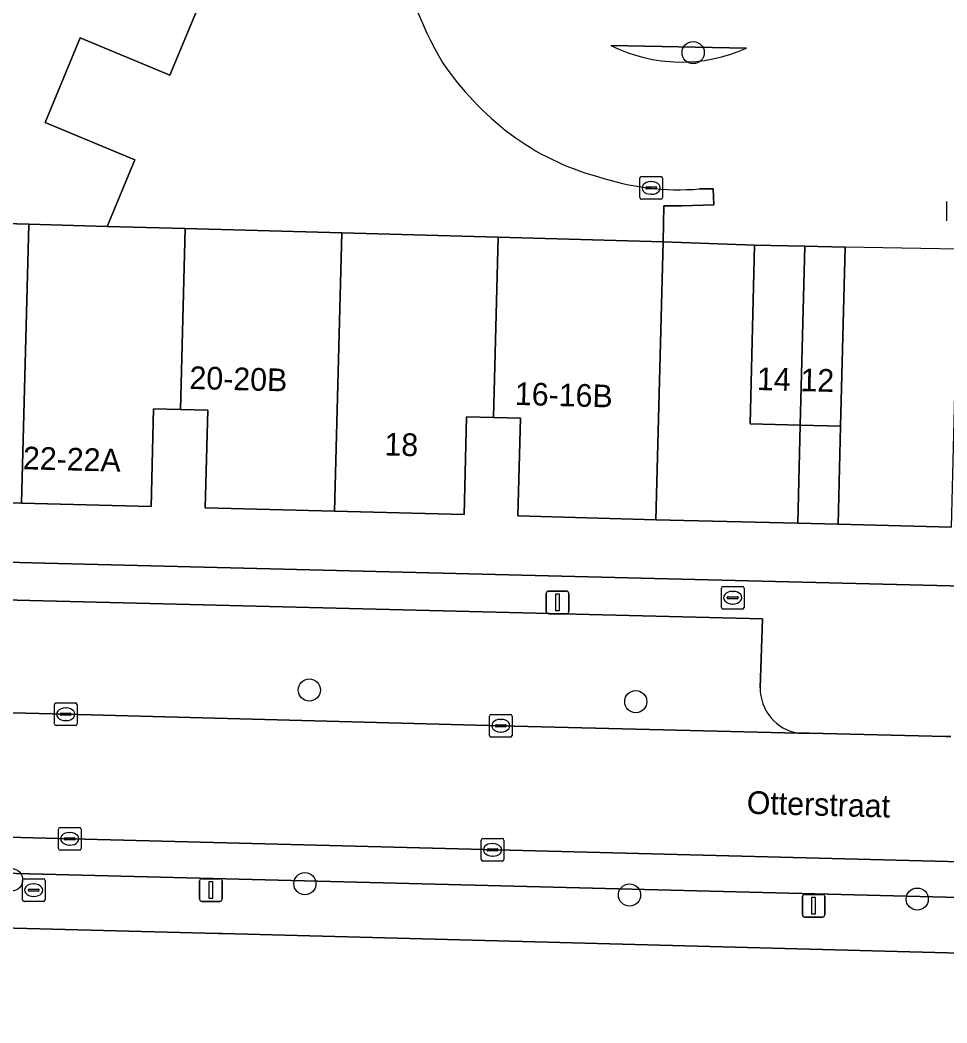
# Model space of a CAD drawing. Extents: x 160023 to 161302, y 384750 to 385707.
# Drawn here: x 160553.5 to 160594.37, y 384893.88 to 384938.1 of the extents above; entities that cross this region are included whole.
import ezdxf

# ---------------------------------------------------------------- set-up
doc = ezdxf.new("R2010")
doc.units = 0
for name, color, linetype in [('IMGEO_Boom', 7, 'Continuous'), ('IMGEO_Brandkraan', 7, 'Continuous'), ('IMGEO_Erf', 7, 'Continuous'), ('IMGEO_Groenvoorziening', 7, 'Continuous'), ('IMGEO_Haag', 7, 'Continuous'), ('IMGEO_Kolk', 7, 'Continuous'), ('IMGEO_Lichtmast', 7, 'Continuous'), ('IMGEO_Openbare_ruimte_label', 7, 'Continuous'), ('IMGEO_Pand', 7, 'Continuous'), ('IMGEO_Pand_nummerreeks', 7, 'Continuous'), ('IMGEO_Pand_overbouw', 7, 'Continuous'), ('IMGEO_Parkeervlak_open', 7, 'Continuous'), ('IMGEO_Rijbaan_lokaal_open', 7, 'Continuous'), ('IMGEO_Voetpad_open', 7, 'Continuous')]:
    doc.layers.add(name, color=color, linetype=linetype)

msp = doc.modelspace()

# ---------------------------------------------------------------- linework, layer by layer
at = {"layer": 'IMGEO_Boom'}
for centre in [(160583.178, 384936.663), (160566.25, 384908.556), (160580.649, 384908.047), (160553.121, 384900.189), (160566.056, 384900.017), (160580.372, 384899.522), (160593.058, 384899.339)]:
    msp.add_circle(centre, 0.489, dxfattribs=at)
at = {"layer": 'IMGEO_Brandkraan'}
for p, q in [((160584.423, 384912.201), (160584.423, 384913.053)), ((160584.498, 384913.127), (160585.35, 384913.127)), ((160585.424, 384913.053), (160585.424, 384912.201)), ((160584.682, 384912.621), (160584.682, 384912.633)), ((160585.12, 384912.584), (160584.722, 384912.584)), ((160584.725, 384912.67), (160585.123, 384912.67)), ((160584.911, 384912.907), (160584.936, 384912.907)), ((160585.166, 384912.633), (160585.166, 384912.621)), ((160585.35, 384912.127), (160584.498, 384912.127)), ((160584.934, 384912.347), (160584.909, 384912.347)), ((160553.598, 384899.308), (160553.598, 384900.16)), ((160553.673, 384900.234), (160554.525, 384900.234)), ((160554.599, 384900.16), (160554.599, 384899.308)), ((160553.857, 384899.728), (160553.857, 384899.74)), ((160553.9, 384899.777), (160554.298, 384899.777)), ((160554.086, 384900.014), (160554.111, 384900.014)), ((160554.341, 384899.74), (160554.341, 384899.728)), ((160554.295, 384899.691), (160553.897, 384899.691)), ((160554.109, 384899.454), (160554.084, 384899.454)), ((160554.525, 384899.234), (160553.673, 384899.234))]:
    msp.add_line(p, q, dxfattribs=at)
for points in [[(160584.423, 384912.201), (160584.423, 384913.053)], [(160584.498, 384913.127), (160585.35, 384913.127)], [(160585.424, 384913.053), (160585.424, 384912.201)], [(160585.35, 384912.127), (160584.498, 384912.127)], [(160553.598, 384899.308), (160553.598, 384900.16)], [(160553.673, 384900.234), (160554.525, 384900.234)], [(160554.599, 384900.16), (160554.599, 384899.308)], [(160554.525, 384899.234), (160553.673, 384899.234)]]:
    msp.add_lwpolyline(points, dxfattribs=at)
for centre, radius, start, end in [((160584.5, 384913.051), 0.0765, 91.552, 178.448), ((160584.5, 384913.051), 0.0765, 91.552, 178.448), ((160585.348, 384913.051), 0.0765, 1.552, 88.448), ((160585.348, 384913.051), 0.0765, 1.552, 88.448), ((160584.722, 384912.63), 0.0403, 85.8775, 175.7526), ((160584.719, 384912.62), 0.0366, 178.938, 274.7102), ((160585.123, 384912.627), 0.043, 264.8664, 352.4533), ((160585.127, 384912.632), 0.0386, 1.7309, 96.639), ((160584.5, 384912.203), 0.0765, 181.552, 268.448), ((160584.5, 384912.203), 0.0765, 181.552, 268.448), ((160585.348, 384912.203), 0.0765, 271.552, 358.448), ((160585.348, 384912.203), 0.0765, 271.552, 358.448), ((160553.675, 384900.158), 0.0765, 91.552, 178.448), ((160553.675, 384900.158), 0.0765, 91.552, 178.448), ((160554.523, 384900.158), 0.0765, 1.552, 88.448), ((160554.523, 384900.158), 0.0765, 1.552, 88.448), ((160553.897, 384899.737), 0.0403, 85.8775, 175.7526), ((160553.894, 384899.727), 0.0366, 178.938, 274.7102), ((160554.298, 384899.734), 0.043, 264.8664, 352.4533), ((160554.302, 384899.739), 0.0386, 1.7309, 96.639), ((160553.675, 384899.31), 0.0765, 181.552, 268.448), ((160553.675, 384899.31), 0.0765, 181.552, 268.448), ((160554.523, 384899.31), 0.0765, 271.552, 358.448), ((160554.523, 384899.31), 0.0765, 271.552, 358.448)]:
    msp.add_arc(centre, radius, start, end, dxfattribs=at)
for centre, major_axis, ratio, start_param, end_param in [((160584.91, 384912.627), (-0.387, 0.002), 0.722429, 4.712389, 7.853982), ((160584.935, 384912.627), (-0.39, 0.002), 0.717154, 1.570796, 4.712389), ((160554.085, 384899.734), (-0.387, 0.002), 0.722429, 4.712389, 7.853982), ((160554.11, 384899.734), (-0.39, 0.002), 0.717154, 1.570796, 4.712389)]:
    msp.add_ellipse(centre, major_axis=major_axis, ratio=ratio, start_param=start_param, end_param=end_param, dxfattribs=at)
at = {"layer": 'IMGEO_Erf'}
for points in [[(160560.795, 385034.884), (160559.171, 385029.51), (160557.56, 385025.42), (160561.06, 385023.947), (160558.17, 385016.931), (160554.593, 385018.402), (160547.007, 385000), (160533.821, 384967.876), (160522.539, 384940.554), (160512.105, 384915.262), (160554.587, 384914.151), (160581.47, 384913.473), (160594.508, 384913.145), (160640.573, 384911.984), (160646.505, 384911.834), (160646.546, 384915.051), (160646.87, 384926.579), (160647.41, 384947.939), (160647.874, 384965.311), (160647.911, 384966.699), (160647.992, 384969.715)], [(160561.833, 384939.834), (160560.107, 384935.672), (160556.153, 384937.312), (160554.603, 384933.574), (160558.561, 384931.936), (160557.344, 384928.998), (160560.783, 384928.902), (160567.681, 384928.709), (160574.577, 384928.517), (160581.85, 384928.314), (160581.888, 384929.906), (160582.68, 384929.902), (160584.093, 384929.953), (160584.059, 384930.657), (160583.457, 384930.65)], [(160594.574, 384915.738), (160589.572, 384915.865), (160587.792, 384915.91), (160581.536, 384916.068), (160575.447, 384916.234), (160575.559, 384920.542), (160574.373, 384920.571), (160573.187, 384920.599), (160573.075, 384916.29), (160567.367, 384916.438), (160561.658, 384916.586), (160561.77, 384920.894), (160560.578, 384920.925), (160559.386, 384920.955), (160559.276, 384916.646), (160553.565, 384916.792), (160547.854, 384916.937)], [(160712.953, 384893.879), (160640.189, 384895.825), (160606.57, 384896.649), (160604.856, 384896.691), (160562.423, 384897.816), (160562.234, 384897.821), (160537.475, 384898.464)]]:
    msp.add_lwpolyline(points, dxfattribs=at)
for points in [[(160585.888, 384928.178), (160581.85, 384928.314), (160581.536, 384916.068), (160587.792, 384915.91), (160587.902, 384920.236), (160585.688, 384920.292)], [(160589.682, 384920.191), (160587.902, 384920.236), (160587.792, 384915.91), (160589.572, 384915.865)]]:
    msp.add_lwpolyline(points, close=True, dxfattribs=at)
for centre, radius, start, end in [((160586.991, 384944.947), 17.233, 190.8051, 210.428), ((160583.306, 384943.836), 13.524, 214.2812, 232.6832), ((160581.904, 384942.125), 11.313, 233.0766, 254.9512), ((160582.558, 384941.912), 11.298, 251.4677, 274.5651)]:
    msp.add_arc(centre, radius, start, end, dxfattribs=at)
at = {"layer": 'IMGEO_Groenvoorziening'}
msp.add_lwpolyline([(160585.526, 384936.864), (160579.552, 384936.977)], dxfattribs=at)
msp.add_arc((160582.658, 384943.207), 6.962, 243.5034, 294.3293, dxfattribs=at)
at = {"layer": 'IMGEO_Haag'}
msp.add_lwpolyline([(160585.526, 384936.864), (160579.552, 384936.977)], dxfattribs=at)
msp.add_arc((160582.658, 384943.207), 6.962, 243.5034, 294.3293, dxfattribs=at)
at = {"layer": 'IMGEO_Kolk'}
for p, q in [((160580.826, 384930.271), (160580.826, 384931.123)), ((160580.901, 384931.197), (160581.753, 384931.197)), ((160581.827, 384931.123), (160581.827, 384930.271)), ((160581.085, 384930.691), (160581.085, 384930.703)), ((160581.128, 384930.74), (160581.526, 384930.74)), ((160581.314, 384930.977), (160581.339, 384930.977)), ((160581.569, 384930.703), (160581.569, 384930.691)), ((160581.523, 384930.654), (160581.125, 384930.654)), ((160581.337, 384930.417), (160581.312, 384930.417)), ((160581.753, 384930.197), (160580.901, 384930.197)), ((160594.369, 384929.242), (160594.369, 384930.094)), ((160555.012, 384907.064), (160555.012, 384907.916)), ((160555.087, 384907.99), (160555.939, 384907.99)), ((160555.5, 384907.77), (160555.525, 384907.77)), ((160556.013, 384907.916), (160556.013, 384907.064)), ((160555.271, 384907.484), (160555.271, 384907.496)), ((160555.709, 384907.447), (160555.311, 384907.447)), ((160555.314, 384907.533), (160555.712, 384907.533)), ((160555.755, 384907.496), (160555.755, 384907.484)), ((160574.196, 384906.555), (160574.196, 384907.407)), ((160574.271, 384907.481), (160575.123, 384907.481)), ((160574.684, 384907.261), (160574.709, 384907.261)), ((160575.197, 384907.407), (160575.197, 384906.555)), ((160555.939, 384906.99), (160555.087, 384906.99)), ((160555.523, 384907.21), (160555.498, 384907.21)), ((160574.455, 384906.975), (160574.455, 384906.987)), ((160574.893, 384906.938), (160574.495, 384906.938)), ((160574.498, 384907.024), (160574.896, 384907.024)), ((160574.939, 384906.987), (160574.939, 384906.975)), ((160575.123, 384906.481), (160574.271, 384906.481)), ((160574.707, 384906.701), (160574.682, 384906.701)), ((160555.188, 384901.57), (160555.188, 384902.422)), ((160555.263, 384902.496), (160556.115, 384902.496)), ((160556.189, 384902.422), (160556.189, 384901.57)), ((160555.447, 384901.99), (160555.447, 384902.002)), ((160555.885, 384901.953), (160555.487, 384901.953)), ((160555.49, 384902.039), (160555.888, 384902.039)), ((160555.676, 384902.276), (160555.701, 384902.276)), ((160555.931, 384902.002), (160555.931, 384901.99)), ((160573.831, 384901.086), (160573.831, 384901.938)), ((160573.906, 384902.012), (160574.758, 384902.012)), ((160574.832, 384901.938), (160574.832, 384901.086)), ((160556.115, 384901.496), (160555.263, 384901.496)), ((160555.699, 384901.716), (160555.674, 384901.716)), ((160574.09, 384901.506), (160574.09, 384901.518)), ((160574.133, 384901.555), (160574.531, 384901.555)), ((160574.319, 384901.792), (160574.344, 384901.792)), ((160574.574, 384901.518), (160574.574, 384901.506)), ((160574.528, 384901.469), (160574.13, 384901.469)), ((160574.342, 384901.232), (160574.317, 384901.232)), ((160574.758, 384901.012), (160573.906, 384901.012))]:
    msp.add_line(p, q, dxfattribs=at)
for points in [[(160580.826, 384930.271), (160580.826, 384931.123)], [(160580.901, 384931.197), (160581.753, 384931.197)], [(160581.827, 384931.123), (160581.827, 384930.271)], [(160581.753, 384930.197), (160580.901, 384930.197)], [(160594.369, 384929.242), (160594.369, 384930.094)], [(160555.012, 384907.064), (160555.012, 384907.916)], [(160555.087, 384907.99), (160555.939, 384907.99)], [(160556.013, 384907.916), (160556.013, 384907.064)], [(160574.196, 384906.555), (160574.196, 384907.407)], [(160574.271, 384907.481), (160575.123, 384907.481)], [(160575.197, 384907.407), (160575.197, 384906.555)], [(160555.939, 384906.99), (160555.087, 384906.99)], [(160575.123, 384906.481), (160574.271, 384906.481)], [(160555.188, 384901.57), (160555.188, 384902.422)], [(160555.263, 384902.496), (160556.115, 384902.496)], [(160556.189, 384902.422), (160556.189, 384901.57)], [(160573.831, 384901.086), (160573.831, 384901.938)], [(160573.906, 384902.012), (160574.758, 384902.012)], [(160574.832, 384901.938), (160574.832, 384901.086)], [(160556.115, 384901.496), (160555.263, 384901.496)], [(160574.758, 384901.012), (160573.906, 384901.012)]]:
    msp.add_lwpolyline(points, dxfattribs=at)
for centre, radius, start, end in [((160580.903, 384931.121), 0.0765, 91.552, 178.448), ((160580.903, 384931.121), 0.0765, 91.552, 178.448), ((160581.751, 384931.121), 0.0765, 1.552, 88.448), ((160581.751, 384931.121), 0.0765, 1.552, 88.448), ((160581.125, 384930.7), 0.0403, 85.8775, 175.7526), ((160581.122, 384930.69), 0.0366, 178.938, 274.7102), ((160581.526, 384930.697), 0.043, 264.8664, 352.4533), ((160581.53, 384930.702), 0.0386, 1.7309, 96.639), ((160580.903, 384930.273), 0.0765, 181.552, 268.448), ((160580.903, 384930.273), 0.0765, 181.552, 268.448), ((160581.751, 384930.273), 0.0765, 271.552, 358.448), ((160581.751, 384930.273), 0.0765, 271.552, 358.448), ((160555.089, 384907.914), 0.0765, 91.552, 178.448), ((160555.089, 384907.914), 0.0765, 91.552, 178.448), ((160555.937, 384907.914), 0.0765, 1.552, 88.448), ((160555.937, 384907.914), 0.0765, 1.552, 88.448), ((160555.311, 384907.493), 0.0403, 85.8775, 175.7526), ((160555.308, 384907.483), 0.0366, 178.938, 274.7102), ((160555.712, 384907.49), 0.043, 264.8664, 352.4533), ((160555.716, 384907.495), 0.0386, 1.7309, 96.639), ((160574.273, 384907.405), 0.0765, 91.552, 178.448), ((160574.273, 384907.405), 0.0765, 91.552, 178.448), ((160575.121, 384907.405), 0.0765, 1.552, 88.448), ((160575.121, 384907.405), 0.0765, 1.552, 88.448), ((160555.089, 384907.066), 0.0765, 181.552, 268.448), ((160555.089, 384907.066), 0.0765, 181.552, 268.448), ((160555.937, 384907.066), 0.0765, 271.552, 358.448), ((160555.937, 384907.066), 0.0765, 271.552, 358.448), ((160574.495, 384906.984), 0.0403, 85.8775, 175.7526), ((160574.492, 384906.974), 0.0366, 178.938, 274.7102), ((160574.896, 384906.981), 0.043, 264.8664, 352.4533), ((160574.9, 384906.986), 0.0386, 1.7309, 96.639), ((160574.273, 384906.557), 0.0765, 181.552, 268.448), ((160574.273, 384906.557), 0.0765, 181.552, 268.448), ((160575.121, 384906.557), 0.0765, 271.552, 358.448), ((160575.121, 384906.557), 0.0765, 271.552, 358.448), ((160555.265, 384902.42), 0.0765, 91.552, 178.448), ((160555.265, 384902.42), 0.0765, 91.552, 178.448), ((160556.113, 384902.42), 0.0765, 1.552, 88.448), ((160556.113, 384902.42), 0.0765, 1.552, 88.448), ((160555.487, 384901.999), 0.0403, 85.8775, 175.7526), ((160555.484, 384901.989), 0.0366, 178.938, 274.7102), ((160555.888, 384901.996), 0.043, 264.8664, 352.4533), ((160555.892, 384902.001), 0.0386, 1.7309, 96.639), ((160573.908, 384901.936), 0.0765, 91.552, 178.448), ((160573.908, 384901.936), 0.0765, 91.552, 178.448), ((160574.756, 384901.936), 0.0765, 1.552, 88.448), ((160574.756, 384901.936), 0.0765, 1.552, 88.448), ((160555.265, 384901.572), 0.0765, 181.552, 268.448), ((160555.265, 384901.572), 0.0765, 181.552, 268.448), ((160556.113, 384901.572), 0.0765, 271.552, 358.448), ((160556.113, 384901.572), 0.0765, 271.552, 358.448), ((160574.13, 384901.515), 0.0403, 85.8775, 175.7526), ((160574.127, 384901.505), 0.0366, 178.938, 274.7102), ((160574.531, 384901.512), 0.043, 264.8664, 352.4533), ((160574.535, 384901.517), 0.0386, 1.7309, 96.639), ((160573.908, 384901.088), 0.0765, 181.552, 268.448), ((160573.908, 384901.088), 0.0765, 181.552, 268.448), ((160574.756, 384901.088), 0.0765, 271.552, 358.448), ((160574.756, 384901.088), 0.0765, 271.552, 358.448)]:
    msp.add_arc(centre, radius, start, end, dxfattribs=at)
for centre, major_axis, ratio, start_param, end_param in [((160581.313, 384930.697), (-0.387, 0.002), 0.722429, 4.712389, 7.853982), ((160581.338, 384930.697), (-0.39, 0.002), 0.717154, 1.570796, 4.712389), ((160555.499, 384907.49), (-0.387, 0.002), 0.722429, 4.712389, 7.853982), ((160555.524, 384907.49), (-0.39, 0.002), 0.717154, 1.570796, 4.712389), ((160574.683, 384906.981), (-0.387, 0.002), 0.722429, 4.712389, 7.853982), ((160574.708, 384906.981), (-0.39, 0.002), 0.717154, 1.570796, 4.712389), ((160555.675, 384901.996), (-0.387, 0.002), 0.722429, 4.712389, 7.853982), ((160555.7, 384901.996), (-0.39, 0.002), 0.717154, 1.570796, 4.712389), ((160574.318, 384901.512), (-0.387, 0.002), 0.722429, 4.712389, 7.853982), ((160574.343, 384901.512), (-0.39, 0.002), 0.717154, 1.570796, 4.712389)]:
    msp.add_ellipse(centre, major_axis=major_axis, ratio=ratio, start_param=start_param, end_param=end_param, dxfattribs=at)
at = {"layer": 'IMGEO_Lichtmast'}
for p, q in [((160576.702, 384912.019), (160576.702, 384912.819)), ((160576.702, 384912.819), (160576.702, 384912.019)), ((160576.802, 384912.919), (160577.592, 384912.919)), ((160577.592, 384912.919), (160576.802, 384912.919)), ((160577.692, 384912.819), (160577.692, 384912.019)), ((160577.692, 384912.019), (160577.692, 384912.819)), ((160577.592, 384911.919), (160576.802, 384911.919)), ((160576.802, 384911.919), (160577.592, 384911.919)), ((160561.515, 384900.24), (160562.305, 384900.24)), ((160562.305, 384900.24), (160561.515, 384900.24)), ((160561.415, 384899.34), (160561.415, 384900.14)), ((160561.415, 384900.14), (160561.415, 384899.34)), ((160562.405, 384900.14), (160562.405, 384899.34)), ((160562.405, 384899.34), (160562.405, 384900.14)), ((160587.994, 384898.649), (160587.994, 384899.449)), ((160587.994, 384899.449), (160587.994, 384898.649)), ((160588.094, 384899.549), (160588.884, 384899.549)), ((160588.884, 384899.549), (160588.094, 384899.549)), ((160588.984, 384899.449), (160588.984, 384898.649)), ((160588.984, 384898.649), (160588.984, 384899.449)), ((160562.305, 384899.24), (160561.515, 384899.24)), ((160561.515, 384899.24), (160562.305, 384899.24)), ((160588.884, 384898.549), (160588.094, 384898.549)), ((160588.094, 384898.549), (160588.884, 384898.549))]:
    msp.add_line(p, q, dxfattribs=at)
for points in [[(160577.122, 384912.794), (160577.272, 384912.794), (160577.272, 384912.044), (160577.122, 384912.044), (160577.122, 384912.794)], [(160561.835, 384900.115), (160561.985, 384900.115), (160561.985, 384899.365), (160561.835, 384899.365), (160561.835, 384900.115)], [(160588.414, 384899.424), (160588.564, 384899.424), (160588.564, 384898.674), (160588.414, 384898.674), (160588.414, 384899.424)]]:
    msp.add_lwpolyline(points, dxfattribs=at)
for centre, start, end in [((160576.802, 384912.819), 90, 180), ((160576.802, 384912.819), 90, 180), ((160577.592, 384912.819), 0, 90), ((160577.592, 384912.819), 360, 90), ((160576.802, 384912.019), 180, 270), ((160576.802, 384912.019), 180, 270), ((160577.592, 384912.019), 270, 0), ((160577.592, 384912.019), 270, 0), ((160561.515, 384900.14), 90, 180), ((160561.515, 384900.14), 90, 180), ((160562.305, 384900.14), 0, 90), ((160562.305, 384900.14), 360, 90), ((160561.515, 384899.34), 180, 270), ((160561.515, 384899.34), 180, 270), ((160562.305, 384899.34), 270, 0), ((160562.305, 384899.34), 270, 0), ((160588.094, 384899.449), 90, 180), ((160588.094, 384899.449), 90, 180), ((160588.884, 384899.449), 0, 90), ((160588.884, 384899.449), 360, 90), ((160588.094, 384898.649), 180, 270), ((160588.094, 384898.649), 180, 270), ((160588.884, 384898.649), 270, 0), ((160588.884, 384898.649), 270, 0)]:
    msp.add_arc(centre, 0.1, start, end, dxfattribs=at)
at = {"layer": 'IMGEO_Pand'}
for points in [[(160561.833, 384939.834), (160547.76, 384945.646), (160546.733, 384946.07), (160545.962, 384944.206), (160543.308, 384937.786), (160539.876, 384929.485), (160540.105, 384929.479), (160541.063, 384929.452), (160546.991, 384929.287), (160553.88, 384929.095), (160557.344, 384928.998), (160558.561, 384931.936), (160554.603, 384933.574), (160556.153, 384937.312), (160560.107, 384935.672)], [(160553.88, 384929.095), (160546.991, 384929.287), (160546.785, 384921.272), (160547.963, 384921.245), (160547.854, 384916.937), (160553.565, 384916.792)], [(160560.783, 384928.902), (160557.344, 384928.998), (160553.88, 384929.095), (160553.565, 384916.792), (160559.276, 384916.646), (160559.386, 384920.955), (160560.578, 384920.925)], [(160560.578, 384920.925), (160561.77, 384920.894), (160561.658, 384916.586), (160567.367, 384916.438), (160567.681, 384928.709), (160560.783, 384928.902)], [(160574.577, 384928.517), (160567.681, 384928.709), (160567.367, 384916.438), (160573.075, 384916.29), (160573.187, 384920.599), (160574.373, 384920.571)], [(160574.373, 384920.571), (160575.559, 384920.542), (160575.447, 384916.234), (160581.536, 384916.068), (160581.85, 384928.314), (160574.577, 384928.517)], [(160588.103, 384928.122), (160585.888, 384928.178), (160585.688, 384920.292), (160587.902, 384920.236)], [(160589.882, 384928.077), (160588.103, 384928.122), (160587.902, 384920.236), (160589.682, 384920.191)]]:
    msp.add_lwpolyline(points, close=True, dxfattribs=at)
at = {"layer": 'IMGEO_Pand_overbouw'}
for points in [[(160585.888, 384928.178), (160581.85, 384928.314), (160581.536, 384916.068), (160587.792, 384915.91), (160587.902, 384920.236), (160585.688, 384920.292)], [(160594.882, 384927.993), (160589.882, 384928.077), (160589.682, 384920.191), (160587.902, 384920.236), (160587.792, 384915.91), (160589.572, 384915.865), (160594.574, 384915.738)]]:
    msp.add_lwpolyline(points, close=True, dxfattribs=at)
at = {"layer": 'IMGEO_Parkeervlak_open'}
for points in [[(160586.135, 384908.659), (160586.235, 384911.696), (160553.934, 384912.508), (160513.996, 384913.55), (160513.922, 384910.54)], [(160512.304, 384908.537), (160517.114, 384908.444), (160555.513, 384907.489), (160574.698, 384906.98), (160587.814, 384906.659)], [(160606.288, 384900.713), (160596.107, 384900.95), (160554.072, 384902.039), (160536.975, 384902.502), (160516.39, 384903.001), (160507.614, 384903.278)], [(160509.925, 384901.586), (160513.03, 384901.504), (160518.113, 384901.369), (160596.048, 384899.383), (160603.945, 384899.192)]]:
    msp.add_lwpolyline(points, dxfattribs=at)
msp.add_arc((160588.123, 384908.623), 1.988, 178.971, 261.0559, dxfattribs=at)
at = {"layer": 'IMGEO_Rijbaan_lokaal_open'}
for points in [[(160583.457, 384930.65), (160584.059, 384930.657), (160584.093, 384929.953), (160582.68, 384929.902), (160581.888, 384929.906), (160581.85, 384928.314), (160585.888, 384928.178), (160588.103, 384928.122), (160589.882, 384928.077), (160589.682, 384920.191), (160589.572, 384915.865), (160594.574, 384915.738), (160594.882, 384927.993), (160594.871, 384929.668), (160595.391, 384949.601), (160595.933, 384971.552)], [(160579.552, 384936.977), (160585.526, 384936.864)], [(160594.534, 384906.509), (160594.321, 384906.515), (160588.31, 384906.648), (160587.814, 384906.659), (160574.698, 384906.98), (160555.513, 384907.489), (160517.114, 384908.444), (160512.304, 384908.537), (160510.397, 384908.608), (160500, 384907.269)], [(160506.719, 384903.291), (160507.614, 384903.278), (160516.39, 384903.001), (160536.975, 384902.502), (160554.072, 384902.039), (160596.107, 384900.95), (160606.288, 384900.713), (160606.808, 384900.687), (160611.028, 384900.589), (160611.913, 384900.556), (160612.062, 384900.551), (160614.41, 384900.471), (160628.969, 384900.099), (160629.503, 384900.084), (160632.331, 384900.007), (160632.797, 384899.994), (160653.097, 384899.493)]]:
    msp.add_lwpolyline(points, dxfattribs=at)
for centre, radius, start, end in [((160586.991, 384944.947), 17.233, 190.8051, 210.428), ((160582.658, 384943.207), 6.962, 243.5034, 294.3293), ((160583.306, 384943.836), 13.524, 214.2812, 232.6832), ((160581.904, 384942.125), 11.313, 233.0766, 254.9512), ((160582.558, 384941.912), 11.298, 251.4677, 274.5651)]:
    msp.add_arc(centre, radius, start, end, dxfattribs=at)
at = {"layer": 'IMGEO_Voetpad_open'}
for points in [[(160714.697, 384906.942), (160672.719, 384908.083), (160663.084, 384908.293), (160656.966, 384908.384), (160650.897, 384908.574), (160647.918, 384908.668), (160646.946, 384908.708), (160647.109, 384911.819), (160646.505, 384911.834), (160640.573, 384911.984), (160594.508, 384913.145), (160581.47, 384913.473), (160554.587, 384914.151), (160512.105, 384915.262), (160510.866, 384916.613), (160508.155, 384917.726)], [(160513.922, 384910.54), (160513.996, 384913.55), (160553.934, 384912.508), (160586.235, 384911.696), (160586.135, 384908.659)], [(160587.814, 384906.659), (160588.31, 384906.648), (160594.321, 384906.515), (160594.534, 384906.509)], [(160518.113, 384901.369), (160517.994, 384898.92), (160528.344, 384898.663), (160537.475, 384898.464), (160562.234, 384897.821), (160562.423, 384897.816), (160604.856, 384896.691), (160606.57, 384896.649), (160640.189, 384895.825), (160712.953, 384893.879), (160714.497, 384897.457)], [(160603.945, 384899.192), (160596.048, 384899.383), (160518.113, 384901.369)]]:
    msp.add_lwpolyline(points, dxfattribs=at)
msp.add_arc((160588.123, 384908.623), 1.988, 178.971, 261.0559, dxfattribs=at)

# ---------------------------------------------------------------- texts
at = {"layer": 'IMGEO_Openbare_ruimte_label'}
msp.add_text('Otterstraat', height=1, rotation=358.4534, dxfattribs=at).set_placement((160585.532, 384903.104))
at = {"layer": 'IMGEO_Pand_nummerreeks'}
for s, rotation, p in [('20-20B', 358.5149, (160560.957, 384921.833)), ('14', 358.5504, (160585.982, 384921.785)), ('12', 358.5504, (160587.897, 384921.736)), ('16-16B', 358.4384, (160575.307, 384921.13)), ('18', 358.5149, (160569.554, 384918.902)), ('22-22A', 358.5332, (160553.615, 384918.292))]:
    msp.add_text(s, height=1, rotation=rotation, dxfattribs=at).set_placement(p)

doc.saveas('drawing.dxf')
